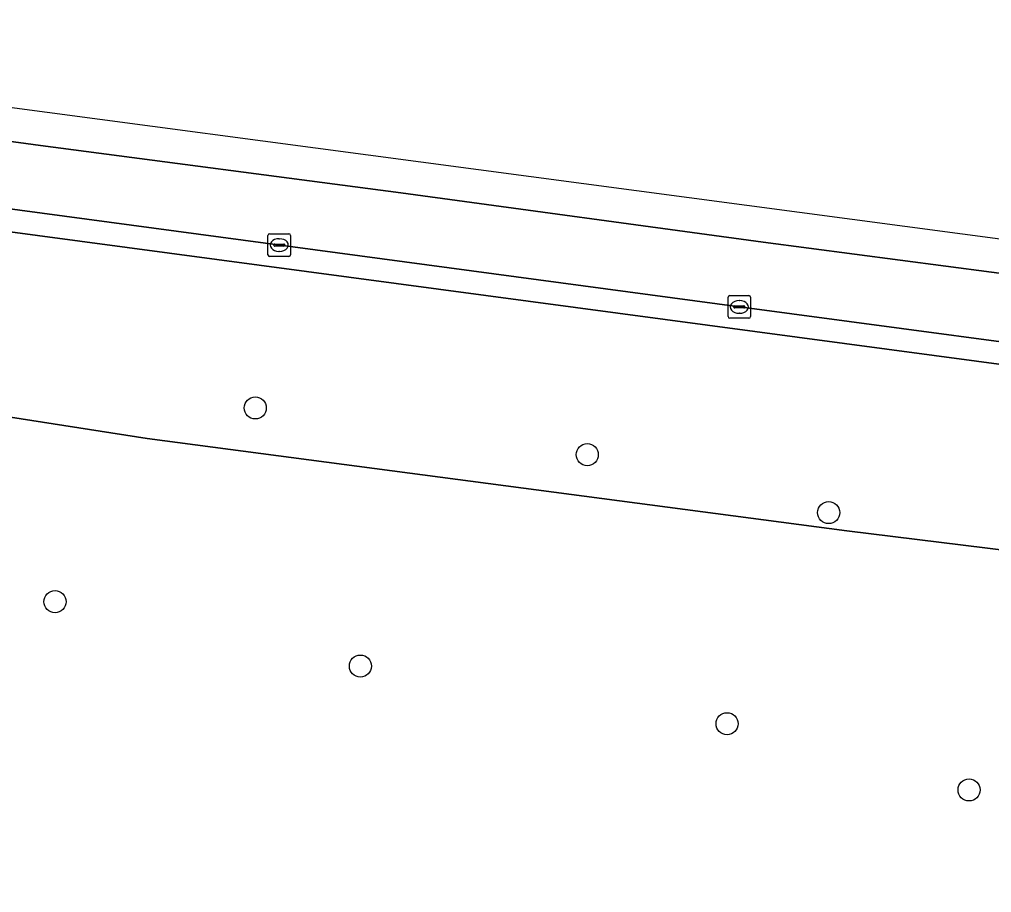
# Model space of a CAD drawing. Extents: x 161258 to 161838, y 380833 to 381727.
# Drawn here: x 161442.58 to 161485.67, y 381667.49 to 381706.19 of the extents above; entities that cross this region are included whole.
import ezdxf

# ---------------------------------------------------------------- set-up
doc = ezdxf.new("R2010")
doc.units = 0
for name, color, linetype in [('IMGEO_Berm_groen', 7, 'Continuous'), ('IMGEO_Boom', 7, 'Continuous'), ('IMGEO_Kolk', 7, 'Continuous'), ('IMGEO_Rijbaan_regionaal_gesloten', 7, 'Continuous')]:
    doc.layers.add(name, color=color, linetype=linetype)

msp = doc.modelspace()

# ---------------------------------------------------------------- linework, layer by layer
at = {"layer": 'IMGEO_Berm_groen'}
for points in [[(161590.516, 381670.535), (161590.884, 381670.486), (161591.126, 381672.369), (161590.075, 381672.415), (161569.243, 381673.332), (161553.615, 381674.625), (161541.328, 381675.861), (161500, 381680.965), (161479.26, 381683.527), (161448.242, 381687.62), (161413.662, 381693.013), (161412.207, 381694.368), (161412.767, 381698.536), (161411.889, 381699.505), (161411.91, 381699.657), (161411.957, 381699.966), (161412.199, 381701.786), (161412.495, 381704.012), (161412.591, 381704.741), (161412.782, 381706.187)], [(161555.208, 381682.652), (161534.802, 381685.416), (161514.402, 381688.138), (161500, 381690.051), (161493.724, 381690.885), (161474.493, 381693.446), (161433.673, 381698.93), (161413.286, 381701.641), (161412.199, 381701.786), (161411.957, 381699.966), (161411.91, 381699.657), (161411.889, 381699.505), (161412.767, 381698.536), (161419.285, 381697.682), (161419.518, 381699.804), (161598.175, 381675.897)]]:
    msp.add_lwpolyline(points, dxfattribs=at)
msp.add_lwpolyline([(161419.518, 381699.804), (161419.285, 381697.682), (161412.767, 381698.536), (161412.207, 381694.368), (161413.662, 381693.013), (161448.242, 381687.62), (161479.26, 381683.527), (161500, 381680.965), (161541.328, 381675.861), (161553.615, 381674.625), (161569.243, 381673.332), (161590.075, 381672.415), (161591.126, 381672.369), (161591.138, 381672.463), (161591.581, 381672.404), (161593.354, 381672.734), (161595.231, 381672.953), (161597.877, 381673.07), (161598.175, 381675.897)], close=True, dxfattribs=at)
at = {"layer": 'IMGEO_Boom'}
for centre in [(161453.034, 381688.968), (161467.749, 381686.897), (161478.45, 381684.328), (161444.157, 381680.381), (161457.693, 381677.524), (161473.948, 381674.971), (161484.676, 381672.039)]:
    msp.add_circle(centre, 0.489, dxfattribs=at)
at = {"layer": 'IMGEO_Kolk'}
for p, q in [((161453.596, 381695.76), (161453.596, 381696.612)), ((161453.671, 381696.686), (161454.523, 381696.686)), ((161454.084, 381696.466), (161454.109, 381696.466)), ((161454.597, 381696.612), (161454.597, 381695.76)), ((161453.855, 381696.18), (161453.855, 381696.192)), ((161454.293, 381696.143), (161453.895, 381696.143)), ((161453.898, 381696.229), (161454.296, 381696.229)), ((161454.339, 381696.192), (161454.339, 381696.18)), ((161454.523, 381695.686), (161453.671, 381695.686)), ((161454.107, 381695.906), (161454.082, 381695.906)), ((161473.992, 381693.019), (161473.992, 381693.871)), ((161474.067, 381693.945), (161474.919, 381693.945)), ((161474.993, 381693.871), (161474.993, 381693.019)), ((161474.251, 381693.439), (161474.251, 381693.451)), ((161474.689, 381693.402), (161474.291, 381693.402)), ((161474.294, 381693.488), (161474.692, 381693.488)), ((161474.48, 381693.725), (161474.505, 381693.725)), ((161474.735, 381693.451), (161474.735, 381693.439)), ((161474.503, 381693.165), (161474.478, 381693.165)), ((161474.919, 381692.945), (161474.067, 381692.945))]:
    msp.add_line(p, q, dxfattribs=at)
for points in [[(161453.596, 381695.76), (161453.596, 381696.612)], [(161453.671, 381696.686), (161454.523, 381696.686)], [(161454.597, 381696.612), (161454.597, 381695.76)], [(161454.523, 381695.686), (161453.671, 381695.686)], [(161473.992, 381693.019), (161473.992, 381693.871)], [(161474.067, 381693.945), (161474.919, 381693.945)], [(161474.993, 381693.871), (161474.993, 381693.019)], [(161474.919, 381692.945), (161474.067, 381692.945)]]:
    msp.add_lwpolyline(points, dxfattribs=at)
for centre, radius, start, end in [((161453.673, 381696.61), 0.0765, 91.552, 178.448), ((161453.673, 381696.61), 0.0765, 91.552, 178.448), ((161454.521, 381696.61), 0.0765, 1.552, 88.448), ((161454.521, 381696.61), 0.0765, 1.552, 88.448), ((161453.895, 381696.189), 0.0403, 85.8775, 175.7526), ((161453.892, 381696.179), 0.0366, 178.938, 274.7102), ((161454.296, 381696.186), 0.043, 264.8664, 352.4533), ((161454.3, 381696.191), 0.0386, 1.7309, 96.639), ((161453.673, 381695.762), 0.0765, 181.552, 268.448), ((161453.673, 381695.762), 0.0765, 181.552, 268.448), ((161454.521, 381695.762), 0.0765, 271.552, 358.448), ((161454.521, 381695.762), 0.0765, 271.552, 358.448), ((161474.069, 381693.869), 0.0765, 91.552, 178.448), ((161474.069, 381693.869), 0.0765, 91.552, 178.448), ((161474.917, 381693.869), 0.0765, 1.552, 88.448), ((161474.917, 381693.869), 0.0765, 1.552, 88.448), ((161474.291, 381693.448), 0.0403, 85.8775, 175.7526), ((161474.288, 381693.438), 0.0366, 178.938, 274.7102), ((161474.692, 381693.445), 0.043, 264.8664, 352.4533), ((161474.696, 381693.45), 0.0386, 1.7309, 96.639), ((161474.069, 381693.021), 0.0765, 181.552, 268.448), ((161474.069, 381693.021), 0.0765, 181.552, 268.448), ((161474.917, 381693.021), 0.0765, 271.552, 358.448), ((161474.917, 381693.021), 0.0765, 271.552, 358.448)]:
    msp.add_arc(centre, radius, start, end, dxfattribs=at)
for centre, major_axis, ratio, start_param, end_param in [((161454.083, 381696.186), (-0.387, 0.002), 0.722429, 4.712389, 7.853982), ((161454.108, 381696.186), (-0.39, 0.002), 0.717154, 1.570796, 4.712389), ((161474.479, 381693.445), (-0.387, 0.002), 0.722429, 4.712389, 7.853982), ((161474.504, 381693.445), (-0.39, 0.002), 0.717154, 1.570796, 4.712389)]:
    msp.add_ellipse(centre, major_axis=major_axis, ratio=ratio, start_param=start_param, end_param=end_param, dxfattribs=at)
at = {"layer": 'IMGEO_Rijbaan_regionaal_gesloten'}
for points in [[(161565.314, 381685.907), (161412.782, 381706.187), (161412.591, 381704.741), (161415.082, 381704.402), (161427.417, 381702.793), (161443.512, 381700.599), (161459.49, 381698.497), (161475.55, 381696.312), (161487.694, 381694.714), (161503.684, 381692.551), (161519.925, 381690.409), (161544.014, 381687.173), (161560.228, 381684.995)], [(161412.591, 381704.741), (161412.495, 381704.012), (161412.199, 381701.786), (161413.286, 381701.641), (161433.673, 381698.93), (161474.493, 381693.446), (161493.724, 381690.885), (161500, 381690.051), (161514.402, 381688.138), (161534.802, 381685.416), (161555.208, 381682.652), (161575.643, 381679.932), (161596.053, 381677.191), (161615.451, 381674.598), (161618.127, 381674.239), (161657.266, 381668.988), (161677.666, 381666.255), (161679.007, 381666.04)], [(161560.228, 381684.995), (161544.014, 381687.173), (161519.925, 381690.409), (161503.684, 381692.551), (161487.694, 381694.714), (161475.55, 381696.312), (161459.49, 381698.497), (161443.512, 381700.599), (161427.417, 381702.793), (161415.082, 381704.402), (161412.591, 381704.741)]]:
    msp.add_lwpolyline(points, dxfattribs=at)

doc.saveas('drawing.dxf')
